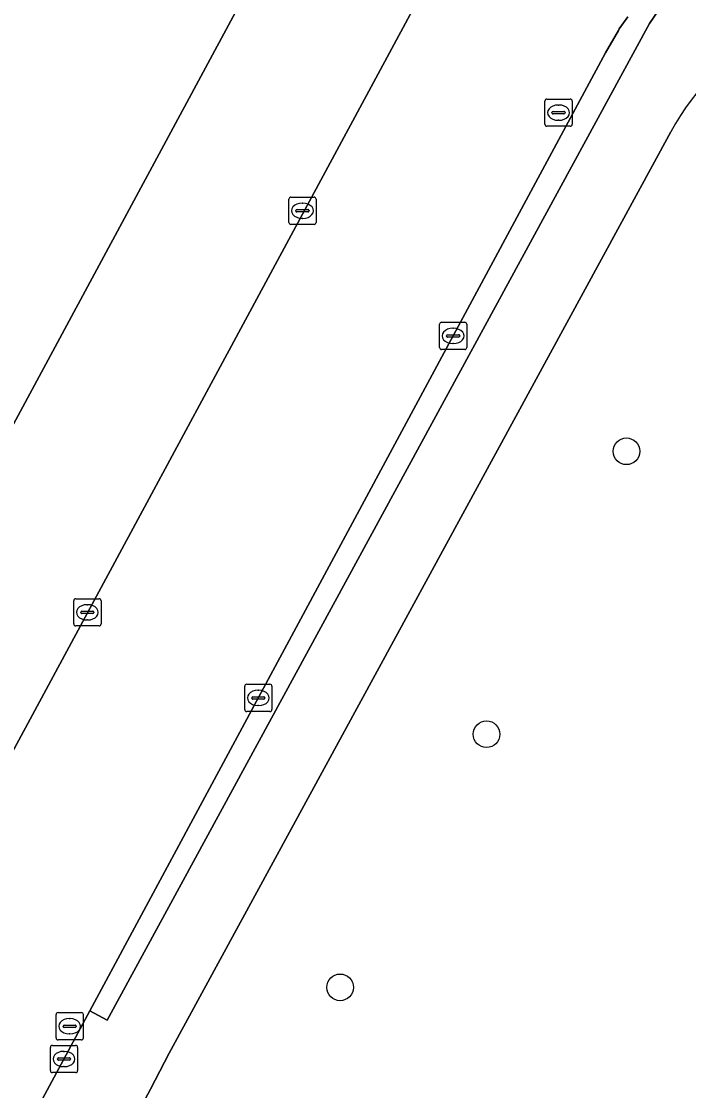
# Model space of a CAD drawing. Extents: x 159489 to 160304, y 383825 to 384531.
# Drawn here: x 160009.62 to 160034.08, y 384109.44 to 384148.67 of the extents above; entities that cross this region are included whole.
import ezdxf

# ---------------------------------------------------------------- set-up
doc = ezdxf.new("R2010")
doc.units = 0
for name, color, linetype in [('IMGEO_Berm_open', 7, 'Continuous'), ('IMGEO_Boom', 7, 'Continuous'), ('IMGEO_Groenvoorziening', 7, 'Continuous'), ('IMGEO_Kolk', 7, 'Continuous'), ('IMGEO_Pand', 7, 'Continuous'), ('IMGEO_Rijbaan_lokaal_gesloten', 7, 'Continuous'), ('IMGEO_Rioolput', 7, 'Continuous'), ('IMGEO_Voetpad_open', 7, 'Continuous')]:
    doc.layers.add(name, color=color, linetype=linetype)

msp = doc.modelspace()

# ---------------------------------------------------------------- linework, layer by layer
at = {"layer": 'IMGEO_Berm_open'}
for points in [[(160032.126, 384147.617), (160032.652, 384148.584), (160033.632, 384150.031), (160035.012, 384151.265), (160036.463, 384152.099)], [(160031.853, 384148.826), (160031.541, 384148.387), (160031.513, 384148.336), (160031.038, 384147.513), (160028.387, 384142.585), (160012.129, 384112.363), (160012.762, 384112.026), (160029.343, 384142.501), (160032.126, 384147.617)]]:
    msp.add_lwpolyline(points, dxfattribs=at)
at = {"layer": 'IMGEO_Boom'}
for centre in [(160031.805, 384132.893), (160026.675, 384122.514), (160021.306, 384113.228)]:
    msp.add_circle(centre, 0.489, dxfattribs=at)
at = {"layer": 'IMGEO_Groenvoorziening'}
msp.add_lwpolyline([(160033.432, 384144.614), (160015.042, 384110.814), (160014.347, 384109.496), (160011.193, 384103.583), (160012.267, 384103.018), (160016.394, 384100.846), (160019.953, 384099.072), (160020.256, 384099.669), (160032.548, 384093.175), (160032.251, 384092.579), (160033.002, 384092.187), (160033.287, 384092.784), (160046.606, 384085.746), (160046.301, 384085.17), (160047.03, 384084.787), (160047.334, 384085.363), (160060.949, 384078.169)], dxfattribs=at)
msp.add_arc((160042.208, 384139.841), 9.989, 119.8664, 151.4596, dxfattribs=at)
at = {"layer": 'IMGEO_Kolk'}
for p, q in [((160019.499, 384142.218), (160020.351, 384142.218)), ((160019.424, 384141.292), (160019.424, 384142.144)), ((160019.912, 384141.998), (160019.937, 384141.998)), ((160020.425, 384142.144), (160020.425, 384141.292)), ((160019.683, 384141.712), (160019.683, 384141.724)), ((160020.121, 384141.675), (160019.723, 384141.675)), ((160019.726, 384141.761), (160020.124, 384141.761)), ((160019.935, 384141.438), (160019.91, 384141.438)), ((160020.167, 384141.724), (160020.167, 384141.712)), ((160020.351, 384141.218), (160019.499, 384141.218)), ((160024.949, 384136.7), (160024.949, 384137.552)), ((160025.024, 384137.626), (160025.876, 384137.626)), ((160025.95, 384137.552), (160025.95, 384136.7)), ((160025.208, 384137.12), (160025.208, 384137.132)), ((160025.646, 384137.083), (160025.248, 384137.083)), ((160025.251, 384137.169), (160025.649, 384137.169)), ((160025.437, 384137.406), (160025.462, 384137.406)), ((160025.692, 384137.132), (160025.692, 384137.12)), ((160025.46, 384136.846), (160025.435, 384136.846)), ((160025.876, 384136.626), (160025.024, 384136.626)), ((160011.537, 384126.56), (160011.537, 384127.412)), ((160011.612, 384127.486), (160012.464, 384127.486)), ((160012.025, 384127.266), (160012.05, 384127.266)), ((160012.538, 384127.412), (160012.538, 384126.56)), ((160011.796, 384126.98), (160011.796, 384126.992)), ((160012.234, 384126.943), (160011.836, 384126.943)), ((160011.839, 384127.029), (160012.237, 384127.029)), ((160012.28, 384126.992), (160012.28, 384126.98)), ((160012.464, 384126.486), (160011.612, 384126.486)), ((160012.048, 384126.706), (160012.023, 384126.706)), ((160017.806, 384123.42), (160017.806, 384124.272)), ((160017.881, 384124.346), (160018.733, 384124.346)), ((160018.294, 384124.126), (160018.319, 384124.126)), ((160018.807, 384124.272), (160018.807, 384123.42)), ((160018.065, 384123.84), (160018.065, 384123.852)), ((160018.503, 384123.803), (160018.105, 384123.803)), ((160018.108, 384123.889), (160018.506, 384123.889)), ((160018.549, 384123.852), (160018.549, 384123.84)), ((160018.733, 384123.346), (160017.881, 384123.346)), ((160018.317, 384123.566), (160018.292, 384123.566)), ((160010.68, 384110.174), (160010.68, 384111.026)), ((160010.755, 384111.1), (160011.607, 384111.1)), ((160011.168, 384110.88), (160011.193, 384110.88)), ((160011.681, 384111.026), (160011.681, 384110.174)), ((160010.939, 384110.594), (160010.939, 384110.606)), ((160011.377, 384110.557), (160010.979, 384110.557)), ((160010.982, 384110.643), (160011.38, 384110.643)), ((160011.423, 384110.606), (160011.423, 384110.594)), ((160011.607, 384110.1), (160010.755, 384110.1)), ((160011.191, 384110.32), (160011.166, 384110.32))]:
    msp.add_line(p, q, dxfattribs=at)
for points in [[(160019.499, 384142.218), (160020.351, 384142.218)], [(160019.424, 384141.292), (160019.424, 384142.144)], [(160020.425, 384142.144), (160020.425, 384141.292)], [(160020.351, 384141.218), (160019.499, 384141.218)], [(160024.949, 384136.7), (160024.949, 384137.552)], [(160025.024, 384137.626), (160025.876, 384137.626)], [(160025.95, 384137.552), (160025.95, 384136.7)], [(160025.876, 384136.626), (160025.024, 384136.626)], [(160011.537, 384126.56), (160011.537, 384127.412)], [(160011.612, 384127.486), (160012.464, 384127.486)], [(160012.538, 384127.412), (160012.538, 384126.56)], [(160012.464, 384126.486), (160011.612, 384126.486)], [(160017.806, 384123.42), (160017.806, 384124.272)], [(160017.881, 384124.346), (160018.733, 384124.346)], [(160018.807, 384124.272), (160018.807, 384123.42)], [(160018.733, 384123.346), (160017.881, 384123.346)], [(160010.68, 384110.174), (160010.68, 384111.026)], [(160010.755, 384111.1), (160011.607, 384111.1)], [(160011.681, 384111.026), (160011.681, 384110.174)], [(160011.607, 384110.1), (160010.755, 384110.1)]]:
    msp.add_lwpolyline(points, dxfattribs=at)
for centre, radius, start, end in [((160019.501, 384142.142), 0.0765, 91.552, 178.448), ((160019.501, 384142.142), 0.0765, 91.552, 178.448), ((160020.349, 384142.142), 0.0765, 1.552, 88.448), ((160020.349, 384142.142), 0.0765, 1.552, 88.448), ((160019.723, 384141.721), 0.0403, 85.8775, 175.7526), ((160019.72, 384141.711), 0.0366, 178.938, 274.7102), ((160020.124, 384141.718), 0.043, 264.8664, 352.4533), ((160020.128, 384141.723), 0.0386, 1.7309, 96.639), ((160019.501, 384141.294), 0.0765, 181.552, 268.448), ((160019.501, 384141.294), 0.0765, 181.552, 268.448), ((160020.349, 384141.294), 0.0765, 271.552, 358.448), ((160020.349, 384141.294), 0.0765, 271.552, 358.448), ((160025.026, 384137.55), 0.0765, 91.552, 178.448), ((160025.026, 384137.55), 0.0765, 91.552, 178.448), ((160025.874, 384137.55), 0.0765, 1.552, 88.448), ((160025.874, 384137.55), 0.0765, 1.552, 88.448), ((160025.248, 384137.129), 0.0403, 85.8775, 175.7526), ((160025.245, 384137.119), 0.0366, 178.938, 274.7102), ((160025.649, 384137.126), 0.043, 264.8664, 352.4533), ((160025.653, 384137.131), 0.0386, 1.7309, 96.639), ((160025.026, 384136.702), 0.0765, 181.552, 268.448), ((160025.026, 384136.702), 0.0765, 181.552, 268.448), ((160025.874, 384136.702), 0.0765, 271.552, 358.448), ((160025.874, 384136.702), 0.0765, 271.552, 358.448), ((160011.614, 384127.41), 0.0765, 91.552, 178.448), ((160011.614, 384127.41), 0.0765, 91.552, 178.448), ((160012.462, 384127.41), 0.0765, 1.552, 88.448), ((160012.462, 384127.41), 0.0765, 1.552, 88.448), ((160011.836, 384126.989), 0.0403, 85.8775, 175.7526), ((160011.833, 384126.979), 0.0366, 178.938, 274.7102), ((160012.237, 384126.986), 0.043, 264.8664, 352.4533), ((160012.241, 384126.991), 0.0386, 1.7309, 96.639), ((160011.614, 384126.562), 0.0765, 181.552, 268.448), ((160011.614, 384126.562), 0.0765, 181.552, 268.448), ((160012.462, 384126.562), 0.0765, 271.552, 358.448), ((160012.462, 384126.562), 0.0765, 271.552, 358.448), ((160017.883, 384124.27), 0.0765, 91.552, 178.448), ((160017.883, 384124.27), 0.0765, 91.552, 178.448), ((160018.731, 384124.27), 0.0765, 1.552, 88.448), ((160018.731, 384124.27), 0.0765, 1.552, 88.448), ((160018.105, 384123.849), 0.0403, 85.8775, 175.7526), ((160018.102, 384123.839), 0.0366, 178.938, 274.7102), ((160018.506, 384123.846), 0.043, 264.8664, 352.4533), ((160018.51, 384123.851), 0.0386, 1.7309, 96.639), ((160017.883, 384123.422), 0.0765, 181.552, 268.448), ((160017.883, 384123.422), 0.0765, 181.552, 268.448), ((160018.731, 384123.422), 0.0765, 271.552, 358.448), ((160018.731, 384123.422), 0.0765, 271.552, 358.448), ((160010.757, 384111.024), 0.0765, 91.552, 178.448), ((160010.757, 384111.024), 0.0765, 91.552, 178.448), ((160011.605, 384111.024), 0.0765, 1.552, 88.448), ((160011.605, 384111.024), 0.0765, 1.552, 88.448), ((160010.979, 384110.603), 0.0403, 85.8775, 175.7526), ((160010.976, 384110.593), 0.0366, 178.938, 274.7102), ((160011.38, 384110.6), 0.043, 264.8664, 352.4533), ((160011.384, 384110.605), 0.0386, 1.7309, 96.639), ((160010.757, 384110.176), 0.0765, 181.552, 268.448), ((160010.757, 384110.176), 0.0765, 181.552, 268.448), ((160011.605, 384110.176), 0.0765, 271.552, 358.448), ((160011.605, 384110.176), 0.0765, 271.552, 358.448)]:
    msp.add_arc(centre, radius, start, end, dxfattribs=at)
for centre, major_axis, ratio, start_param, end_param in [((160019.911, 384141.718), (-0.387, 0.002), 0.722429, 4.712389, 7.853982), ((160019.936, 384141.718), (-0.39, 0.002), 0.717154, 1.570796, 4.712389), ((160025.436, 384137.126), (-0.387, 0.002), 0.722429, 4.712389, 7.853982), ((160025.461, 384137.126), (-0.39, 0.002), 0.717154, 1.570796, 4.712389), ((160012.024, 384126.986), (-0.387, 0.002), 0.722429, 4.712389, 7.853982), ((160012.049, 384126.986), (-0.39, 0.002), 0.717154, 1.570796, 4.712389), ((160018.293, 384123.846), (-0.387, 0.002), 0.722429, 4.712389, 7.853982), ((160018.318, 384123.846), (-0.39, 0.002), 0.717154, 1.570796, 4.712389), ((160011.167, 384110.6), (-0.387, 0.002), 0.722429, 4.712389, 7.853982), ((160011.192, 384110.6), (-0.39, 0.002), 0.717154, 1.570796, 4.712389)]:
    msp.add_ellipse(centre, major_axis=major_axis, ratio=ratio, start_param=start_param, end_param=end_param, dxfattribs=at)
at = {"layer": 'IMGEO_Pand'}
msp.add_lwpolyline([(159920.064, 384201.185), (159917.432, 384202.595), (159916.85, 384202.907), (159901.938, 384175.054), (159901.96, 384175.043), (159906.775, 384172.478), (159912.035, 384169.676), (159918.126, 384166.432), (159935.251, 384157.25), (159940.225, 384154.583), (159948.39, 384150.205), (159951.365, 384148.61), (159970.476, 384138.363), (159972.877, 384137.075), (159988.602, 384128.644), (159993.803, 384125.855), (160002.485, 384121.2), (160003.04, 384122.23), (160003.607, 384123.282), (160007.121, 384129.803), (160017.466, 384149)], close=True, dxfattribs=at)
at = {"layer": 'IMGEO_Rijbaan_lokaal_gesloten'}
for points in [[(160041.08, 384153.45), (160032.238, 384164.549), (160031.923, 384163.839), (160027.563, 384155.781), (160004.39, 384112.796)], [(160028.387, 384142.585), (160031.038, 384147.513), (160031.513, 384148.336), (160031.541, 384148.387), (160031.853, 384148.826)], [(160009.083, 384106.315), (160009.176, 384106.723), (160009.291, 384107.093), (160010.126, 384108.639), (160012.129, 384112.363), (160028.387, 384142.585)]]:
    msp.add_lwpolyline(points, dxfattribs=at)
at = {"layer": 'IMGEO_Rioolput'}
for p, q in [((160028.814, 384144.89), (160028.814, 384145.742)), ((160028.889, 384145.816), (160029.741, 384145.816)), ((160029.815, 384145.742), (160029.815, 384144.89)), ((160029.073, 384145.31), (160029.073, 384145.322)), ((160029.116, 384145.359), (160029.514, 384145.359)), ((160029.302, 384145.596), (160029.327, 384145.596)), ((160029.557, 384145.322), (160029.557, 384145.31)), ((160029.511, 384145.273), (160029.113, 384145.273)), ((160029.325, 384145.036), (160029.3, 384145.036)), ((160029.741, 384144.816), (160028.889, 384144.816)), ((160010.888, 384111.375), (160010.888, 384112.227)), ((160010.963, 384112.301), (160011.815, 384112.301)), ((160011.376, 384112.081), (160011.401, 384112.081)), ((160011.889, 384112.227), (160011.889, 384111.375)), ((160011.147, 384111.795), (160011.147, 384111.807)), ((160011.585, 384111.758), (160011.187, 384111.758)), ((160011.19, 384111.844), (160011.588, 384111.844)), ((160011.631, 384111.807), (160011.631, 384111.795)), ((160011.815, 384111.301), (160010.963, 384111.301)), ((160011.399, 384111.521), (160011.374, 384111.521))]:
    msp.add_line(p, q, dxfattribs=at)
for points in [[(160028.814, 384144.89), (160028.814, 384145.742)], [(160028.889, 384145.816), (160029.741, 384145.816)], [(160029.815, 384145.742), (160029.815, 384144.89)], [(160029.741, 384144.816), (160028.889, 384144.816)], [(160010.888, 384111.375), (160010.888, 384112.227)], [(160010.963, 384112.301), (160011.815, 384112.301)], [(160011.889, 384112.227), (160011.889, 384111.375)], [(160011.815, 384111.301), (160010.963, 384111.301)]]:
    msp.add_lwpolyline(points, dxfattribs=at)
for centre, radius, start, end in [((160028.891, 384145.74), 0.0765, 91.552, 178.448), ((160028.891, 384145.74), 0.0765, 91.552, 178.448), ((160029.739, 384145.74), 0.0765, 1.552, 88.448), ((160029.739, 384145.74), 0.0765, 1.552, 88.448), ((160029.113, 384145.319), 0.0403, 85.8775, 175.7526), ((160029.11, 384145.309), 0.0366, 178.938, 274.7102), ((160029.514, 384145.316), 0.043, 264.8664, 352.4533), ((160029.518, 384145.321), 0.0386, 1.7309, 96.639), ((160028.891, 384144.892), 0.0765, 181.552, 268.448), ((160028.891, 384144.892), 0.0765, 181.552, 268.448), ((160029.739, 384144.892), 0.0765, 271.552, 358.448), ((160029.739, 384144.892), 0.0765, 271.552, 358.448), ((160010.965, 384112.225), 0.0765, 91.552, 178.448), ((160010.965, 384112.225), 0.0765, 91.552, 178.448), ((160011.813, 384112.225), 0.0765, 1.552, 88.448), ((160011.813, 384112.225), 0.0765, 1.552, 88.448), ((160011.187, 384111.804), 0.0403, 85.8775, 175.7526), ((160011.184, 384111.794), 0.0366, 178.938, 274.7102), ((160011.588, 384111.801), 0.043, 264.8664, 352.4533), ((160011.592, 384111.806), 0.0386, 1.7309, 96.639), ((160010.965, 384111.377), 0.0765, 181.552, 268.448), ((160010.965, 384111.377), 0.0765, 181.552, 268.448), ((160011.813, 384111.377), 0.0765, 271.552, 358.448), ((160011.813, 384111.377), 0.0765, 271.552, 358.448)]:
    msp.add_arc(centre, radius, start, end, dxfattribs=at)
for centre, major_axis, ratio, start_param, end_param in [((160029.301, 384145.316), (-0.387, 0.002), 0.722429, 4.712389, 7.853982), ((160029.326, 384145.316), (-0.39, 0.002), 0.717154, 1.570796, 4.712389), ((160011.375, 384111.801), (-0.387, 0.002), 0.722429, 4.712389, 7.853982), ((160011.4, 384111.801), (-0.39, 0.002), 0.717154, 1.570796, 4.712389)]:
    msp.add_ellipse(centre, major_axis=major_axis, ratio=ratio, start_param=start_param, end_param=end_param, dxfattribs=at)
at = {"layer": 'IMGEO_Voetpad_open'}
for points in [[(160027.563, 384155.781), (160025.343, 384157.006), (160025.82, 384157.906), (160023.092, 384159.367), (160018.319, 384150.449), (160017.526, 384148.968), (160017.466, 384149), (160007.121, 384129.803), (160003.607, 384123.282), (160003.04, 384122.23), (160002.485, 384121.2), (160001.178, 384118.557), (159998.32, 384113.209), (159997.184, 384111.056), (159997.86, 384110.693)], [(160004.39, 384112.796), (160027.563, 384155.781)], [(160036.463, 384152.099), (160035.012, 384151.265), (160033.632, 384150.031), (160032.652, 384148.584), (160032.126, 384147.617), (160029.343, 384142.501), (160012.762, 384112.026), (160012.129, 384112.363), (160010.126, 384108.639), (160009.291, 384107.093), (160009.176, 384106.723), (160009.083, 384106.315)], [(160010.038, 384104.19), (160011.193, 384103.583), (160014.347, 384109.496), (160015.042, 384110.814), (160033.432, 384144.614)]]:
    msp.add_lwpolyline(points, dxfattribs=at)
msp.add_arc((160042.208, 384139.841), 9.989, 119.8664, 151.4596, dxfattribs=at)

doc.saveas('drawing.dxf')
